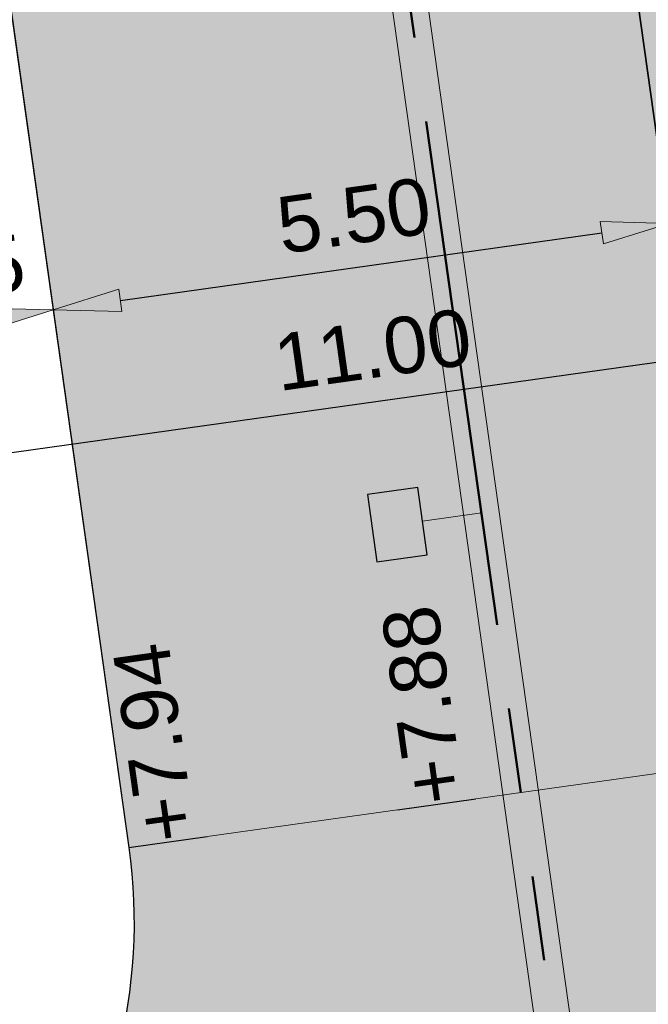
# Model space of a CAD drawing. Extents: x 98477 to 100410, y 398052 to 398969.
# Tile 311 of 374: x 98785.8 to 98791.36, y 398452.32 to 398461.04. Entities that reach past the tile are written whole.
import ezdxf
from ezdxf.enums import TextEntityAlignment as Align

# ---------------------------------------------------------------- set-up
doc = ezdxf.new("R2010")
doc.units = 0
doc.linetypes.add('RI-RWA', pattern=[8.25, 4.5, -0.75, 0.75, -0.75, 0.75, -0.75])
for name, color, linetype, lineweight in [('N-KO-kantverharding', 2, 'Continuous', 25), ('N-RI-RWA hoofdriool', 162, 'RI-RWA', 50), ('N-RI-RWA hoofdriool buiswand', 162, 'Continuous', 13), ('N-RI-RWA kolkaansluitleiding', 132, 'RI-RWA', 18), ('N-RI-straatkolk', 7, 'Continuous', 25), ("N-VH-arcering 'MAT' grijs 251", 251, 'Continuous', 18), ('N-VH-arcering printbeton', 8, 'Continuous', 9), ('X-AL-hoogtelijn - Niv 1', 1, 'AL-HOOGTELIJN', 18), ('X-AL-maatvoering VERWERKT', 180, 'Continuous', 18), ('X-AL-planthoogte VERWERKT', 180, 'Continuous', 25)]:
    doc.layers.add(name, color=color, linetype=linetype, lineweight=lineweight)
doc.layers.add('X-AL-contourlijnen', color=30, linetype='Continuous', plot=False)
doc.layers.add('X-AL-hulplijn', color=30, linetype='Continuous', plot=False)
doc.styles.add('CS Annotative', font='arial.ttf')
doc.styles.get("Standard").update_dxf_attribs({"font": 'txt.shx'})
doc.linetypes.add('AL-HOOGTELIJN', pattern='A,10,-1.5,["H",Standard,S=0.9,R=0,X=-0.3,Y=-0.45],-1.5,30', length=43)
doc.dimstyles.new('CS Annotative', dxfattribs={"dimtxt": 2.5, "dimasz": 3, "dimexe": 0.18, "dimexo": 0.0625, "dimgap": 1, "dimtad": 1, "dimzin": 3, "dimdsep": 46, "dimtxsty": 'CS Annotative', "dimblk": 'CS Dimensionpijl', "dimcen": 0, "dimse1": 1, "dimse2": 1, "dimclrd": 256, "dimclre": 256, "dimadec": 0, "dimazin": 0, "dimtm": 1e-09, "dimtfac": 1, "dimtdec": 0, "dimtofl": 0, "dimtmove": 1, "dimatfit": 1, "dimfxl": 1, "dimtfillclr": 256, "dimtolj": 1, "dimtzin": 3, "dimarcsym": 0})

# ---------------------------------------------------------------- blocks, each defined once
blk = doc.blocks.new('*U191')
at = {"layer": 'X-AL-hulplijn', "flags": 128}
blk.add_lwpolyline([(0.346593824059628, 0.04871058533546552), (-0.3465938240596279, -0.0487105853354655)], dxfattribs=at)
at = {"layer": 'X-AL-planthoogte VERWERKT', "linetype": 'Continuous', "style": 'CS Annotative'}
blk.add_attdef('HOOGTE-RECHTS', text='', height=0.4999999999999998, rotation=277.9999999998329, dxfattribs=at).set_placement((-5.820766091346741e-11, -1.223872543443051e-21), align=Align.MIDDLE_LEFT)
blk = doc.blocks.new('*U849')
blk.add_lwpolyline([(-1.322811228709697, 1.328832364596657), (-0.905291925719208, -1.641971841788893), (1.322811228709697, -1.328832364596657), (0.905291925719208, 1.641971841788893)], close=True)
blk.add_solid([(-1.322811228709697, 1.328832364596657), (0.905291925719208, 1.641971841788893), (-1.322811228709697, 1.328832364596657), (-0.905291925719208, -1.641971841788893)])
blk = doc.blocks.new('CS Dimensionpijl')
h = blk.add_hatch(color=256)
h.dxf.hatch_style = 1
h.paths.add_polyline_path([(-1, -0.1666666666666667), (0, 0), (-1, 0.1666666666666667)])
at = {"flags": 128}
blk.add_lwpolyline([(0, 0.5), (0, -0.5)], dxfattribs=at)
blk.add_lwpolyline([(-1, -0.1666666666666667), (0, 0), (-1, 0.1666666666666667)], close=True, dxfattribs=at)
blk = doc.blocks.new('*D990')
at = {"layer": 'X-AL-maatvoering VERWERKT', "linetype": 'Continuous', "lineweight": -2, "transparency": 16777216}
blk.add_line((98784.95534783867, 398458.3069457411), (98785.49999527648, 398458.3834909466), dxfattribs=at)
at = {"layer": 'X-AL-maatvoering VERWERKT', "lineweight": -2, "transparency": 16777216, "xscale": 0.6000000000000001, "yscale": 0.6000000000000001, "zscale": 0.6000000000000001}
for p, rotation in [((98786.09415611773, 398458.4669948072), 8.000000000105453), ((98784.36118699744, 398458.2234418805), 188.0000000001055)]:
    blk.add_blockref('CS Dimensionpijl', p, dxfattribs=dict(at, rotation=rotation))
at = {"layer": 'X-AL-maatvoering VERWERKT', "color": 0, "transparency": 16777216, "insert": (98785.16430792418, 398458.7960740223), "char_height": 0.5, "attachment_point": 5, "rotation": 8.000000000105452, "style": 'CS Annotative'}
blk.add_mtext('\\A1;1.75', dxfattribs=at)
blk = doc.blocks.new('*D991')
at = {"layer": 'X-AL-maatvoering VERWERKT', "linetype": 'Continuous', "lineweight": -2, "transparency": 16777216}
blk.add_line((98786.688316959, 398458.5504986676), (98790.9464696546, 398459.1489430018), dxfattribs=at)
at = {"layer": 'X-AL-maatvoering VERWERKT', "lineweight": -2, "transparency": 16777216, "xscale": 0.6000000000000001, "yscale": 0.6000000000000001, "zscale": 0.6000000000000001}
for p, rotation in [((98791.54063049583, 398459.2324468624), 8.000000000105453), ((98786.09415611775, 398458.4669948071), 188.0000000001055)]:
    blk.add_blockref('CS Dimensionpijl', p, dxfattribs=dict(at, rotation=rotation))
at = {"layer": 'X-AL-maatvoering VERWERKT', "color": 0, "transparency": 16777216, "insert": (98788.75402967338, 398459.3005765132), "char_height": 0.5, "attachment_point": 5, "rotation": 8.000000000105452, "style": 'CS Annotative'}
blk.add_mtext('\\A1;5.50', dxfattribs=at)
blk = doc.blocks.new('*D1158')
at = {"layer": 'X-AL-maatvoering VERWERKT', "linetype": 'Continuous', "lineweight": -2, "transparency": 16777216}
blk.add_line((98783.14181942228, 398456.8402778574), (98792.84644649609, 398458.2041742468), dxfattribs=at)
at = {"layer": 'X-AL-maatvoering VERWERKT', "lineweight": -2, "transparency": 16777216, "xscale": 0.6000000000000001, "yscale": 0.6000000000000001, "zscale": 0.6000000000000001}
for p, rotation in [((98793.44060733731, 398458.2876781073), 7.99999999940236), ((98782.54765858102, 398456.7567739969), 187.9999999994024)]:
    blk.add_blockref('CS Dimensionpijl', p, dxfattribs=dict(at, rotation=rotation))
at = {"layer": 'X-AL-maatvoering VERWERKT', "color": 0, "transparency": 16777216, "insert": (98788.92103739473, 398458.1122548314), "char_height": 0.5, "attachment_point": 5, "rotation": 7.99999999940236, "style": 'CS Annotative'}
blk.add_mtext('\\A1;11.00', dxfattribs=at)

msp = doc.modelspace()

# ---------------------------------------------------------------- hatches: boundary and pattern name
at = {"layer": "N-VH-arcering 'MAT' grijs 251"}
h = msp.add_hatch(color=256, dxfattribs=at)
h.dxf.hatch_style = 1
edge = h.paths.add_edge_path()
edge.add_line((98801.70985258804, 398275.5025756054), (98759.07881222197, 398269.5111736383))
edge.add_arc((98758.55691309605, 398273.2246788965), 3.749999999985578, 188.0000000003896, 277.9999999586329, ccw=False)
edge.add_line((98754.84340783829, 398272.7027797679), (98754.7320693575, 398273.4949942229))
edge.add_arc((98759.43584268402, 398274.1560664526), 4.75000000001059, 98.00000000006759, 188.0000000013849, ccw=False)
edge.add_line((98758.77477045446, 398278.859839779), (98802.64364589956, 398285.0252081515))
edge.add_arc((98800.79960231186, 398298.1462600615), 13.24999999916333, 278.0000000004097, 315.3695932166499)
edge.add_arc((98814.32101528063, 398284.7981743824), 5.750000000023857, 97.99999999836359, 135.3695932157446, ccw=False)
edge.add_line((98813.52076995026, 398290.4922157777), (98817.94515990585, 398291.114023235))
edge.add_arc((98818.74540523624, 398285.4199818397), 5.750000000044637, 8.00000000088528, 97.99999999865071, ccw=False)
edge.add_line((98824.43944663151, 398286.2202271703), (98832.12180180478, 398231.5574297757))
edge.add_arc((98824.4472242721, 398230.4788382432), 7.74999999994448, -36.90337989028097, 8.000000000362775, ccw=False)
edge.add_line((98830.64450586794, 398225.8252159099), (98822.02531955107, 398214.3469478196))
edge.add_arc((98828.62242576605, 398209.3930917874), 8.249999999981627, 143.0966201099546, 188.000000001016)
edge.add_line((98820.45271419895, 398208.2449137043), (98820.95212056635, 398204.6914527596))
edge.add_line((98820.95212056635, 398204.6914527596), (98824.98814049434, 398175.9736787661))
edge.add_line((98824.98814049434, 398175.9736787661), (98826.34507822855, 398166.3185650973))
edge.add_arc((98829.56344945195, 398166.7708776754), 3.249999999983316, 187.9999999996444, 277.9999999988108)
edge.add_line((98830.01576203, 398163.552506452), (98845.49611657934, 398165.7281284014))
edge.add_line((98845.49611657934, 398165.7281284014), (98850.05134969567, 398166.3683246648))
edge.add_line((98850.05134969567, 398166.3683246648), (98871.26042709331, 398169.349066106))
edge.add_line((98871.26042709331, 398169.349066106), (98879.77673248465, 398170.5459547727))
edge.add_line((98879.77673248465, 398170.5459547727), (98895.91810200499, 398172.8144763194))
edge.add_line((98895.91810200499, 398172.8144763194), (98895.01347684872, 398179.2512187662))
edge.add_line((98895.01347684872, 398179.2512187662), (98835.84495974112, 398170.9356259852))
edge.add_arc((98835.18388751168, 398175.6393993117), 4.749999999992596, 188.0000000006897, 277.9999999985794, ccw=False)
edge.add_line((98830.48011418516, 398174.9783270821), (98825.97718274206, 398207.0183491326))
edge.add_arc((98833.65176027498, 398208.096940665), 7.750000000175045, 143.0966201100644, 188.0000000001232, ccw=False)
edge.add_line((98827.4544786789, 398212.7505629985), (98836.07366499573, 398224.2288310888))
edge.add_arc((98829.47655878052, 398229.1826871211), 8.250000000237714, 323.096620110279, 367.9999999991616)
edge.add_line((98837.64627034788, 398230.3308652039), (98837.34238794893, 398232.4931008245))
edge.add_line((98837.34238794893, 398232.4931008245), (98837.34238780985, 398232.493100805))
edge.add_line((98837.34238780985, 398232.493100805), (98829.68786739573, 398286.9578446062))
edge.add_arc((98835.38190879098, 398287.7580899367), 5.749999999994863, 97.99999999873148, 188.0000000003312, ccw=False)
edge.add_line((98834.58166346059, 398293.452131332), (98882.50500414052, 398300.1873176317))
edge.add_arc((98883.61838894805, 398292.2651730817), 8.000000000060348, 11.632034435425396, 97.9999999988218, ccw=False)
edge.add_line((98891.45409032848, 398293.8781776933), (98890.9995, 398296.0865))
edge.add_line((98890.9995, 398296.0865), (98889.023, 398305.688))
edge.add_line((98889.023, 398305.688), (98888.557, 398307.974))
edge.add_line((98888.557, 398307.974), (98887.38477368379, 398314.7597044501))
edge.add_arc((98879.50153614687, 398313.3978799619), 8.00000000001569, -82.00000000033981, 9.801079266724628, ccw=False)
edge.add_line((98880.6149209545, 398305.475735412), (98872.94460748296, 398304.3977431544))
edge.add_arc((98872.42270835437, 398308.1112484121), 3.749999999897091, 189.4265010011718, 278.00000000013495, ccw=False)
edge.add_arc((92946.7354543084, 397324.3039467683), 6003.049999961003, 9.42650100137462, 10.61166010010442)
edge.add_line((98847.1206531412, 398429.7738954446), (98842.31285519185, 398429.0982035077))
edge.add_arc((92946.7354539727, 397324.3039467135), 5998.200000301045, 9.428546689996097, 10.613773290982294, ccw=False)
edge.add_arc((98860.08948650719, 398306.4687901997), 3.840166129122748, -81.43407539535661, 6.657381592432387, ccw=False)
edge.add_line((98860.66146879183, 398302.6714605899), (98847.18483033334, 398300.7774425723))
edge.add_line((98847.18483033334, 398300.7774425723), (98842.62959721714, 398300.1372463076))
edge.add_line((98842.62959721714, 398300.1372463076), (98820.15051205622, 398296.9780169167))
edge.add_arc((98819.35026672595, 398302.672058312), 5.749999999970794, 187.9999999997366, 277.99999999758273, ccw=False)
edge.add_line((98813.65622533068, 398301.8718129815), (98812.30624625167, 398311.4774132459))
edge.add_line((98812.30624625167, 398311.4774132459), (98811.1093575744, 398319.9937186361))
edge.add_line((98811.1093575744, 398319.9937186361), (98809.24443803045, 398333.2633107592))
edge.add_line((98809.24443803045, 398333.2633107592), (98808.67382831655, 398337.3234098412))
edge.add_line((98808.67382831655, 398337.3234098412), (98807.71353391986, 398344.1562595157))
edge.add_line((98807.71353391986, 398344.1562595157), (98807.70657526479, 398344.2057729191))
edge.add_line((98807.70657526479, 398344.2057729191), (98811.66764753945, 398344.7624653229))
edge.add_line((98811.66764753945, 398344.7624653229), (98829.49247277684, 398347.2675811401))
edge.add_line((98829.49247277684, 398347.2675811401), (98831.96814294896, 398347.6155138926))
edge.add_line((98831.96814294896, 398347.6155138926), (98831.06351779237, 398354.0522563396))
edge.add_line((98831.06351779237, 398354.0522563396), (98828.58784762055, 398353.704323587))
edge.add_line((98828.58784762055, 398353.704323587), (98810.76302238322, 398351.1992077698))
edge.add_line((98810.76302238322, 398351.1992077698), (98806.80195010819, 398350.6425153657))
edge.add_line((98806.80195010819, 398350.6425153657), (98806.79499145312, 398350.6920287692))
edge.add_line((98806.79499145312, 398350.6920287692), (98805.14616655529, 398362.4240275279))
edge.add_line((98805.14616655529, 398362.4240275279), (98805.04836903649, 398363.119893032))
edge.add_line((98805.04836903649, 398363.119893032), (98803.99065346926, 398370.6459303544))
edge.add_line((98803.99065346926, 398370.6459303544), (98802.48758397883, 398381.3408254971))
edge.add_line((98802.48758397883, 398381.3408254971), (98801.4298684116, 398388.8668628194))
edge.add_line((98801.4298684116, 398388.8668628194), (98799.92679892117, 398399.561757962))
edge.add_line((98799.92679892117, 398399.561757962), (98798.86908335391, 398407.0877952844))
edge.add_line((98798.86908335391, 398407.0877952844), (98797.36601386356, 398417.7826904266))
edge.add_line((98797.36601386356, 398417.7826904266), (98796.79540414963, 398421.8427895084))
edge.add_line((98796.79540414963, 398421.8427895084), (98795.88382033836, 398428.3290453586))
edge.add_line((98795.88382033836, 398428.3290453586), (98795.87686168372, 398428.3785587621))
edge.add_line((98795.87686168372, 398428.3785587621), (98799.83793395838, 398428.9352511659))
edge.add_line((98799.83793395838, 398428.9352511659), (98817.66275919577, 398431.4403669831))
edge.add_line((98817.66275919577, 398431.4403669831), (98820.13842936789, 398431.7882997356))
edge.add_line((98820.13842936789, 398431.7882997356), (98819.2338042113, 398438.2250421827))
edge.add_line((98819.2338042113, 398438.2250421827), (98816.75813403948, 398437.87710943))
edge.add_line((98816.75813403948, 398437.87710943), (98798.93330880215, 398435.3719936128))
edge.add_line((98798.93330880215, 398435.3719936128), (98794.9722365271, 398434.8153012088))
edge.add_line((98794.9722365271, 398434.8153012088), (98794.96527787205, 398434.8648146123))
edge.add_line((98794.96527787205, 398434.8648146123), (98793.37870452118, 398446.1538705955))
edge.add_line((98793.37870452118, 398446.1538705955), (98792.73850825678, 398450.7091037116))
edge.add_line((98792.73850825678, 398450.7091037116), (98789.33816684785, 398474.9037900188))
edge.add_line((98789.33816684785, 398474.9037900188), (98783.89169246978, 398474.1383379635))
edge.add_line((98783.89169246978, 398474.1383379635), (98786.76317609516, 398453.7066703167))
edge.add_arc((98782.05940276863, 398453.0455980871), 4.750000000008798, -82.0000000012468, 7.999999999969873, ccw=False)
edge.add_line((98782.72047499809, 398448.3418247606), (98773.11487473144, 398446.9918456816))
edge.add_line((98773.11487473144, 398446.9918456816), (98764.5985693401, 398445.7949570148))
edge.add_line((98764.5985693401, 398445.7949570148), (98743.40683266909, 398442.8166526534))
edge.add_line((98743.40683266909, 398442.8166526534), (98734.89052727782, 398441.6197639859))
edge.add_line((98734.89052727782, 398441.6197639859), (98611.80020633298, 398424.3205475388))
edge.add_line((98611.80020633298, 398424.3205475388), (98607.65702311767, 398453.8008279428))
edge.add_arc((98611.6373665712, 398454.1216500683), 3.993251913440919, 101.39182936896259, 184.6081706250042, ccw=False)
edge.add_line((98610.84862924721, 398458.0362323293), (98611.83889731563, 398458.1754054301))
edge.add_line((98611.83889731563, 398458.1754054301), (98639.5664032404, 398462.0722522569))
edge.add_line((98639.5664032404, 398462.0722522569), (98641.54693937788, 398462.3505984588))
edge.add_line((98641.54693937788, 398462.3505984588), (98659.37176461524, 398464.8557142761))
edge.add_line((98659.37176461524, 398464.8557142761), (98661.84743478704, 398465.2036470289))
edge.add_line((98661.84743478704, 398465.2036470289), (98660.94280963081, 398471.6403894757))
edge.add_line((98660.94280963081, 398471.6403894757), (98649.90132066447, 398470.0886093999))
edge.add_line((98649.90132066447, 398470.0886093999), (98624.64948491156, 398466.5396953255))
edge.add_line((98624.64948491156, 398466.5396953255), (98622.66894877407, 398466.2613491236))
edge.add_line((98622.66894877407, 398466.2613491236), (98604.84412353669, 398463.7562333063))
edge.add_line((98604.84412353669, 398463.7562333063), (98602.86358739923, 398463.4778871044))
edge.add_line((98602.86358739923, 398463.4778871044), (98594.9414428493, 398462.3645022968))
edge.add_line((98594.9414428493, 398462.3645022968), (98576.27488975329, 398459.7410893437))
edge.add_line((98576.27488975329, 398459.7410893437), (98577.17951490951, 398453.3043468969))
edge.add_line((98577.17951490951, 398453.3043468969), (98578.1697829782, 398453.4435199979))
edge.add_line((98578.1697829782, 398453.4435199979), (98598.47059208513, 398456.2943364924))
edge.add_arc((98598.79151287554, 398452.3139562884), 3.993296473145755, 11.424909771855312, 94.60953932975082, ccw=False)
edge.add_line((98602.70568277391, 398453.1049624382), (98606.84886598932, 398423.6246820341))
edge.add_line((98606.84886598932, 398423.6246820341), (98548.81915716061, 398415.4691383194))
edge.add_arc((98548.15808493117, 398420.172911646), 4.750000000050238, 188.0000000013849, 277.99999999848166, ccw=False)
edge.add_line((98543.45431160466, 398419.5118394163), (98539.76818545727, 398445.7399897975))
edge.add_line((98539.76818545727, 398445.7399897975), (98538.97597100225, 398445.6286513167))
edge.add_line((98538.97597100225, 398445.6286513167), (98538.73241807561, 398447.361620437))
edge.add_line((98538.73241807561, 398447.361620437), (98534.77134580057, 398446.8049280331))
edge.add_line((98534.77134580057, 398446.8049280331), (98536.52992450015, 398434.2919904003))
edge.add_line((98536.52992450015, 398434.2919904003), (98537.17012076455, 398429.7367572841))
edge.add_line((98537.17012076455, 398429.7367572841), (98538.39484405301, 398421.0223982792))
edge.add_line((98538.39484405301, 398421.0223982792), (98539.03504031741, 398416.467165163))
edge.add_line((98539.03504031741, 398416.467165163), (98541.02521566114, 398402.30633178))
edge.add_line((98541.02521566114, 398402.30633178), (98541.66541192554, 398397.7510986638))
edge.add_line((98541.66541192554, 398397.7510986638), (98543.65558726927, 398383.5902652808))
edge.add_line((98543.65558726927, 398383.5902652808), (98544.29578353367, 398379.0350321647))
edge.add_line((98544.29578353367, 398379.0350321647), (98545.60401068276, 398369.7265123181))
edge.add_arc((98543.87104156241, 398369.4829593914), 1.750000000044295, -82.00000000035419, 7.99999999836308, ccw=False)
edge.add_line((98544.11459448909, 398367.7499902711), (98522.47723718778, 398364.7090580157))
edge.add_line((98522.47723718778, 398364.7090580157), (98523.21485462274, 398359.4606372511))
edge.add_line((98523.21485462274, 398359.4606372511), (98545.05026553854, 398362.5294041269))
edge.add_line((98545.05026553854, 398362.5294041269), (98549.60549865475, 398363.1696003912))
edge.add_line((98549.60549865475, 398363.1696003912), (98564.16243926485, 398365.2154449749))
edge.add_arc((98564.82351149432, 398360.5116716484), 4.749999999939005, 8.000000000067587, 97.99999999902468, ccw=False)
edge.add_line((98569.5272848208, 398361.172743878), (98576.49985717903, 398311.5603136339))
edge.add_arc((98571.7960838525, 398310.8992414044), 4.749999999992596, -82.0000000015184, 7.999999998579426, ccw=False)
edge.add_line((98572.45715608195, 398306.1954680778), (98563.84182388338, 398304.9846620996))
edge.add_line((98563.84182388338, 398304.9846620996), (98559.28659076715, 398304.3444658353))
edge.add_line((98559.28659076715, 398304.3444658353), (98541.0161448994, 398301.7767221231))
edge.add_line((98541.0161448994, 398301.7767221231), (98541.7537623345, 398296.5283013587))
edge.add_line((98541.7537623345, 398296.5283013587), (98553.88454617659, 398298.2331718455))
edge.add_arc((98554.12809910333, 398296.5002027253), 1.749999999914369, 7.999999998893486, 98.0000000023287, ccw=False)
edge.add_line((98555.86106822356, 398296.7437556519), (98557.35022040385, 398286.1478873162))
edge.add_line((98557.35022040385, 398286.1478873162), (98557.99041666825, 398281.5926542))
edge.add_line((98557.99041666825, 398281.5926542), (98560.13368242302, 398266.3425259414))
edge.add_line((98560.13368242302, 398266.3425259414), (98560.77387868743, 398261.7872928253))
edge.add_line((98560.77387868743, 398261.7872928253), (98562.9171444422, 398246.5371645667))
edge.add_line((98562.9171444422, 398246.5371645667), (98563.5573407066, 398241.9819314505))
edge.add_line((98563.5573407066, 398241.9819314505), (98565.70060646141, 398226.7318031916))
edge.add_line((98565.70060646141, 398226.7318031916), (98566.34080272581, 398222.1765700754))
edge.add_line((98566.34080272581, 398222.1765700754), (98567.56552601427, 398213.4622110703))
edge.add_line((98567.56552601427, 398213.4622110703), (98568.20572227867, 398208.9069779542))
edge.add_line((98568.20572227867, 398208.9069779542), (98576.53105717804, 398149.6691420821))
edge.add_line((98576.53105717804, 398149.6691420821), (98576.55610833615, 398149.4908938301))
edge.add_line((98576.55610833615, 398149.4908938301), (98535.4599834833, 398143.7152101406))
edge.add_line((98535.4599834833, 398143.7152101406), (98536.3465161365, 398137.4072025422))
edge.add_line((98536.3465161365, 398137.4072025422), (98537.33678420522, 398137.5463756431))
edge.add_line((98537.33678420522, 398137.5463756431), (98577.44264098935, 398143.1828862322))
edge.add_line((98577.44264098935, 398143.1828862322), (98578.76478544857, 398133.7753395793))
edge.add_line((98578.76478544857, 398133.7753395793), (98538.65892866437, 398128.1388289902))
edge.add_line((98538.65892866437, 398128.1388289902), (98537.66866059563, 398127.9996558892))
edge.add_line((98537.66866059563, 398127.9996558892), (98538.57328575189, 398121.5629134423))
edge.add_line((98538.57328575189, 398121.5629134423), (98579.66941060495, 398127.3385971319))
edge.add_line((98579.66941060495, 398127.3385971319), (98579.67636925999, 398127.2890837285))
edge.add_line((98579.67636925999, 398127.2890837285), (98580.7660946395, 398119.5352847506))
edge.add_line((98580.7660946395, 398119.5352847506), (98582.57534495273, 398106.6617998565))
edge.add_line((98582.57534495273, 398106.6617998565), (98583.06245080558, 398103.1958616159))
edge.add_line((98583.06245080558, 398103.1958616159), (98584.87170111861, 398090.3223767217))
edge.add_line((98584.87170111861, 398090.3223767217), (98585.35880697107, 398086.8564384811))
edge.add_line((98585.35880697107, 398086.8564384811), (98587.16805728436, 398073.9829535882))
edge.add_line((98587.16805728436, 398073.9829535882), (98588.14928671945, 398067.0011433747))
edge.add_arc((98585.92118356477, 398066.6880038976), 2.249999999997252, -71.05267843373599, 7.999999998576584, ccw=False)
edge.add_line((98586.6517556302, 398064.5599145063), (98587.08769329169, 398064.7095716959))
edge.add_line((98587.08769329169, 398064.7095716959), (98595.76511800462, 398067.6885274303))
edge.add_line((98595.76511800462, 398067.6885274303), (98596.09256923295, 398067.8009412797))
edge.add_arc((98595.36199716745, 398069.9290306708), 2.249999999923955, 187.9999999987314, 288.947321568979, ccw=False)
edge.add_line((98593.13389401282, 398069.6158911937), (98582.46560133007, 398145.5247379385))
edge.add_arc((98587.16937465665, 398146.1858101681), 4.750000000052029, 98.00000000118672, 187.9999999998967, ccw=False)
edge.add_line((98586.50830242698, 398150.8895834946), (98609.06670264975, 398154.0599598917))
edge.add_line((98609.06670264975, 398154.0599598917), (98621.30783352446, 398156.2004915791))
edge.add_line((98621.30783352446, 398156.2004915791), (98618.71337939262, 398174.6609919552))
edge.add_line((98618.71337939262, 398174.6609919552), (98600.88855415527, 398172.155876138))
edge.add_line((98600.88855415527, 398172.155876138), (98602.70587460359, 398159.2249692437))
edge.add_line((98602.70587460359, 398159.2249692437), (98585.67326382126, 398156.8311919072))
edge.add_arc((98585.08617653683, 398161.633146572), 4.837710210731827, 189.0296070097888, 276.97039299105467, ccw=False)
edge.add_line((98580.30841826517, 398160.8738930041), (98573.6350680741, 398208.3572469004))
edge.add_line((98573.6350680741, 398208.3572469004), (98572.71652560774, 398214.8930161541))
edge.add_line((98572.71652560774, 398214.8930161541), (98570.01656744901, 398234.1042166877))
edge.add_line((98570.01656744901, 398234.1042166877), (98569.09802498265, 398240.6399859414))
edge.add_line((98569.09802498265, 398240.6399859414), (98568.63179509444, 398243.9573839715))
edge.add_line((98568.63179509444, 398243.9573839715), (98568.16556520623, 398247.2747820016))
edge.add_arc((98572.86933853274, 398247.9358542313), 4.74999999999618, 98.00000000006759, 188.0000000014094, ccw=False)
edge.add_line((98572.20826630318, 398252.6396275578), (98597.85620928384, 398256.2442108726))
edge.add_line((98597.85620928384, 398256.2442108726), (98604.39197853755, 398257.1627533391))
edge.add_line((98604.39197853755, 398257.1627533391), (98619.64210679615, 398259.3060190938))
edge.add_line((98619.64210679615, 398259.3060190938), (98626.17787604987, 398260.2245615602))
edge.add_line((98626.17787604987, 398260.2245615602), (98639.44746817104, 398262.089481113))
edge.add_line((98639.44746817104, 398262.089481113), (98639.4969815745, 398262.096439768))
edge.add_line((98639.4969815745, 398262.096439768), (98640.05367397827, 398258.1353674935))
edge.add_line((98640.05367397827, 398258.1353674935), (98641.8629242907, 398245.2618825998))
edge.add_line((98641.8629242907, 398245.2618825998), (98642.14127049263, 398243.2813464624))
edge.add_line((98642.14127049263, 398243.2813464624), (98643.25465530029, 398235.3592019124))
edge.add_line((98643.25465530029, 398235.3592019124), (98644.5767997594, 398225.9516552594))
edge.add_line((98644.5767997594, 398225.9516552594), (98646.03811731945, 398215.5538405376))
edge.add_line((98646.03811731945, 398215.5538405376), (98646.38605007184, 398213.0781703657))
edge.add_line((98646.38605007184, 398213.0781703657), (98652.82279251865, 398213.9827955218))
edge.add_line((98652.82279251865, 398213.9827955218), (98652.47485976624, 398216.4584656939))
edge.add_line((98652.47485976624, 398216.4584656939), (98651.70940771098, 398221.904940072))
edge.add_line((98651.70940771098, 398221.904940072), (98651.43106150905, 398223.8854762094))
edge.add_line((98651.43106150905, 398223.8854762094), (98649.62181119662, 398236.758961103))
edge.add_line((98649.62181119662, 398236.758961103), (98649.34346499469, 398238.7394972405))
edge.add_line((98649.34346499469, 398238.7394972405), (98646.49041642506, 398259.0399926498))
edge.add_line((98646.49041642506, 398259.0399926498), (98645.93372402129, 398263.0010649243))
edge.add_line((98645.93372402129, 398263.0010649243), (98645.98323742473, 398263.0080235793))
edge.add_line((98645.98323742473, 398263.0080235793), (98654.39783815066, 398264.1906185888))
edge.add_line((98654.39783815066, 398264.1906185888), (98722.62535253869, 398273.7793704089))
edge.add_line((98722.62535253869, 398273.7793704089), (98731.14165792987, 398274.9762590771))
edge.add_line((98731.14165792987, 398274.9762590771), (98743.97026282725, 398276.7792019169))
edge.add_arc((98744.55735011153, 398271.9772472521), 4.837710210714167, 9.02960700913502, 96.9703929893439, ccw=False)
edge.add_line((98749.33510838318, 398272.73650082), (98750.7268393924, 398262.8338201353))
edge.add_line((98750.7268393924, 398262.8338201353), (98752.41029510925, 398263.0704144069))
edge.add_line((98752.41029510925, 398263.0704144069), (98756.96552822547, 398263.7106106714))
edge.add_line((98756.96552822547, 398263.7106106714), (98772.21565648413, 398265.8538764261))
edge.add_line((98772.21565648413, 398265.8538764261), (98776.77088960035, 398266.4940726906))
edge.add_line((98776.77088960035, 398266.4940726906), (98795.98209013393, 398269.1940308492))
edge.add_line((98795.98209013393, 398269.1940308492), (98800.53732325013, 398269.8342271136))
edge.add_line((98800.53732325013, 398269.8342271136), (98802.46834598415, 398270.1056146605))
edge.add_line((98802.46834598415, 398270.1056146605), (98801.70985258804, 398275.5025756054))
edge = h.paths.add_edge_path(flags=16)
edge.add_line((98744.0622075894, 398333.4636472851), (98751.98435213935, 398334.5770320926))
edge.add_line((98751.98435213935, 398334.5770320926), (98753.96600319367, 398334.8555349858))
edge.add_line((98753.96600319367, 398334.8555349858), (98764.36270300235, 398336.316695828))
edge.add_line((98764.36270300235, 398336.316695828), (98764.36270299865, 398336.3166958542))
edge.add_line((98764.36270299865, 398336.3166958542), (98766.34323913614, 398336.5950420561))
edge.add_line((98766.34323913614, 398336.5950420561), (98774.26538368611, 398337.7084268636))
edge.add_line((98774.26538368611, 398337.7084268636), (98774.24729118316, 398337.8371617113))
edge.add_line((98774.24729118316, 398337.8371617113), (98802.48973650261, 398341.8063785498))
edge.add_line((98802.48973650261, 398341.8063785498), (98803.0185942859, 398338.0433598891))
edge.add_line((98803.0185942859, 398338.0433598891), (98808.47417984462, 398299.2248515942))
edge.add_arc((98800.79960231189, 398298.1462600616), 7.750000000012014, -82.00000000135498, 8.000000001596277, ccw=False)
edge.add_line((98801.87819384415, 398290.4716825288), (98771.96746476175, 398286.2680036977))
edge.add_line((98771.96746476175, 398286.2680036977), (98767.41223164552, 398285.6278074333))
edge.add_line((98767.41223164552, 398285.6278074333), (98755.13290759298, 398283.9020609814))
edge.add_line((98755.13290759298, 398283.9020609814), (98746.61660220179, 398282.7051723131))
edge.add_line((98746.61660220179, 398282.7051723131), (98730.37620587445, 398280.4227334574))
edge.add_line((98730.37620587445, 398280.4227334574), (98721.85990048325, 398279.2258447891))
edge.add_line((98721.85990048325, 398279.2258447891), (98654.3282516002, 398269.7348904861))
edge.add_arc((98653.66717937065, 398274.4386638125), 4.749999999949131, 187.9999999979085, 277.9999999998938, ccw=False)
edge.add_line((98648.96340604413, 398273.7775915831), (98644.1340994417, 398308.1398935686))
edge.add_line((98644.1340994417, 398308.1398935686), (98642.93721077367, 398316.6561989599))
edge.add_line((98642.93721077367, 398316.6561989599), (98640.29988051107, 398335.4217788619))
edge.add_line((98640.29988051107, 398335.4217788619), (98638.12129075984, 398335.1155980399))
edge.add_line((98638.12129075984, 398335.1155980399), (98637.23004949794, 398334.990342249))
edge.add_line((98637.23004949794, 398334.990342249), (98635.05145974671, 398334.6841614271))
edge.add_line((98635.05145974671, 398334.6841614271), (98635.74036659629, 398329.7823344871))
edge.add_line((98635.74036659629, 398329.7823344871), (98636.93725526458, 398321.266029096))
edge.add_line((98636.93725526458, 398321.266029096), (98638.384655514, 398310.967241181))
edge.add_line((98638.384655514, 398310.967241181), (98639.02485177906, 398306.4120080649))
edge.add_line((98639.02485177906, 398306.4120080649), (98641.16811753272, 398291.1618798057))
edge.add_line((98641.16811753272, 398291.1618798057), (98642.36500620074, 398282.6455744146))
edge.add_line((98642.36500620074, 398282.6455744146), (98643.71498527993, 398273.0399741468))
edge.add_arc((98639.01121195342, 398272.3789019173), 4.749999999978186, -82.00000000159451, 7.999999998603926, ccw=False)
edge.add_line((98639.67228418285, 398267.6751285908), (98619.32227537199, 398264.8151213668))
edge.add_line((98619.32227537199, 398264.8151213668), (98614.27190822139, 398264.1053385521))
edge.add_line((98614.27190822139, 398264.1053385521), (98593.92189940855, 398261.2453313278))
edge.add_arc((98593.26082717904, 398265.9491046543), 4.750000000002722, 188.0000000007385, 277.9999999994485, ccw=False)
edge.add_line((98588.55705385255, 398265.2880324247), (98581.77932383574, 398313.5140873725))
edge.add_line((98581.77932383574, 398313.5140873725), (98580.58243516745, 398322.0303927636))
edge.add_line((98580.58243516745, 398322.0303927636), (98575.23122943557, 398360.1062000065))
edge.add_line((98575.23122943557, 398360.1062000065), (98574.59103317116, 398364.6614331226))
edge.add_line((98574.59103317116, 398364.6614331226), (98572.66348572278, 398378.3766458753))
edge.add_line((98572.66348572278, 398378.3766458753), (98571.18825085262, 398388.8734874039))
edge.add_line((98571.18825085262, 398388.8734874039), (98568.51612731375, 398407.8866343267))
edge.add_arc((98573.21990064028, 398408.5477065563), 4.750000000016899, 97.9999999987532, 188.0000000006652, ccw=False)
edge.add_line((98572.55882841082, 398413.2514798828), (98607.11918401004, 398418.1086211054))
edge.add_line((98607.11918401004, 398418.1086211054), (98607.61431804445, 398418.1782076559))
edge.add_line((98607.61431804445, 398418.1782076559), (98611.58353488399, 398389.9357623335))
edge.add_line((98611.58353488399, 398389.9357623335), (98611.454800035, 398389.9176698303))
edge.add_line((98611.454800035, 398389.9176698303), (98613.2640503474, 398377.0441849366))
edge.add_line((98613.2640503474, 398377.0441849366), (98613.33363689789, 398376.5490509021))
edge.add_line((98613.33363689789, 398376.5490509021), (98626.20712179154, 398378.3583012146))
edge.add_line((98626.20712179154, 398378.3583012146), (98628.18765792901, 398378.6366474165))
edge.add_line((98628.18765792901, 398378.6366474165), (98636.10980247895, 398379.7500322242))
edge.add_line((98636.10980247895, 398379.7500322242), (98648.36932117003, 398381.4729952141))
edge.add_line((98648.36932117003, 398381.4729952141), (98647.4646960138, 398387.9097376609))
edge.add_line((98647.4646960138, 398387.9097376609), (98634.59121112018, 398386.1004873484))
edge.add_line((98634.59121112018, 398386.1004873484), (98632.49184281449, 398385.8054403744))
edge.add_line((98632.49184281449, 398385.8054403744), (98619.73719008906, 398384.0128908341))
edge.add_line((98619.73719008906, 398384.0128908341), (98617.50908693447, 398383.6997513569))
edge.add_line((98617.50908693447, 398383.6997513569), (98612.56565838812, 398418.8740731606))
edge.add_line((98612.56565838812, 398418.8740731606), (98613.06079242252, 398418.943659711))
edge.add_line((98613.06079242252, 398418.943659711), (98667.57504960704, 398426.6051389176))
edge.add_line((98667.57504960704, 398426.6051389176), (98722.08930679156, 398434.2666181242))
edge.add_line((98722.08930679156, 398434.2666181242), (98726.14940587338, 398434.8372278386))
edge.add_line((98726.14940587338, 398434.8372278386), (98759.42241298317, 398439.51344403))
edge.add_line((98759.42241298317, 398439.51344403), (98763.48251206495, 398440.084053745))
edge.add_line((98763.48251206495, 398440.084053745), (98783.48592705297, 398442.8953503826))
edge.add_arc((98784.14699928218, 398438.191577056), 4.750000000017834, 8.000000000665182, 97.99999999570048, ccw=False)
edge.add_line((98788.85077260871, 398438.8526492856), (98795.6145853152, 398390.7256211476))
edge.add_arc((98790.91081198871, 398390.064548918), 4.749999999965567, -82.00000000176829, 8.000000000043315, ccw=False)
edge.add_line((98791.57188421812, 398385.3607755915), (98787.36324492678, 398384.7692899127))
edge.add_line((98787.36324492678, 398384.7692899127), (98774.48976003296, 398382.9600396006))
edge.add_line((98774.48976003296, 398382.9600396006), (98766.12199485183, 398381.7840268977))
edge.add_line((98766.12199485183, 398381.7840268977), (98766.07248144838, 398381.7770682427))
edge.add_line((98766.07248144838, 398381.7770682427), (98764.94517930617, 398389.7982395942))
edge.add_line((98764.94517930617, 398389.7982395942), (98762.09213076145, 398410.0987350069))
edge.add_line((98762.09213076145, 398410.0987350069), (98761.95295766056, 398411.0890030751))
edge.add_line((98761.95295766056, 398411.0890030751), (98755.5162152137, 398410.1843779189))
edge.add_line((98755.5162152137, 398410.1843779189), (98755.65538831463, 398409.1941098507))
edge.add_line((98755.65538831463, 398409.1941098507), (98758.50843688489, 398388.893614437))
edge.add_line((98758.50843688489, 398388.893614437), (98759.63573900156, 398380.8724430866))
edge.add_line((98759.63573900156, 398380.8724430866), (98759.5862255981, 398380.8654844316))
edge.add_line((98759.5862255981, 398380.8654844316), (98748.79230364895, 398379.3484976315))
edge.add_line((98748.79230364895, 398379.3484976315), (98744.23707053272, 398378.7083013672))
edge.add_line((98744.23707053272, 398378.7083013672), (98741.31577972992, 398378.2977407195))
edge.add_line((98741.31577972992, 398378.2977407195), (98735.86930535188, 398377.532288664))
edge.add_line((98735.86930535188, 398377.532288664), (98732.94801454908, 398377.1217280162))
edge.add_line((98732.94801454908, 398377.1217280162), (98728.39278143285, 398376.4815317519))
edge.add_line((98728.39278143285, 398376.4815317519), (98718.31915239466, 398375.0657755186))
edge.add_arc((98720.44154218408, 398359.9641874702), 15.25000000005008, 97.9999999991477, 128.0000000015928)
edge.add_line((98711.052704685, 398371.9813514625), (98707.24934533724, 398369.0098414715))
edge.add_line((98707.24934533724, 398369.0098414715), (98710.51235115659, 398364.8333844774))
edge.add_line((98710.51235115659, 398364.8333844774), (98713.62044188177, 398367.261691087))
edge.add_arc((98721.25410813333, 398357.3241039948), 12.53110121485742, 99.37790491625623, 127.53006232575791, ccw=False)
edge.add_line((98719.21222162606, 398369.6877279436), (98728.55711414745, 398371.001066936))
edge.add_line((98728.55711414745, 398371.001066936), (98733.11234726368, 398371.6412632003))
edge.add_line((98733.11234726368, 398371.6412632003), (98743.90626921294, 398373.1582500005))
edge.add_line((98743.90626921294, 398373.1582500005), (98752.42257460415, 398374.3551386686))
edge.add_line((98752.42257460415, 398374.3551386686), (98763.21649655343, 398375.8721254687))
edge.add_line((98763.21649655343, 398375.8721254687), (98767.77172966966, 398376.512321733))
edge.add_line((98767.77172966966, 398376.512321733), (98793.32064568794, 398380.102987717))
edge.add_arc((98793.7681908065, 398376.2908113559), 3.838357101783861, 9.304190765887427, 96.69580920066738, ccw=False)
edge.add_line((98797.55605007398, 398376.9113815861), (98799.60189465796, 398362.3544409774))
edge.add_line((98799.60189465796, 398362.3544409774), (98801.64078058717, 398347.8470137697))
edge.add_line((98801.64078058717, 398347.8470137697), (98801.71036713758, 398347.3518797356))
edge.add_line((98801.71036713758, 398347.3518797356), (98773.46792181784, 398343.3826628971))
edge.add_line((98773.46792181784, 398343.3826628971), (98773.36075853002, 398344.1451693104))
edge.add_line((98773.36075853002, 398344.1451693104), (98770.8850883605, 398343.7972365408))
edge.add_line((98770.8850883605, 398343.7972365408), (98758.01160346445, 398341.9879862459))
edge.add_line((98758.01160346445, 398341.9879862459), (98756.03106732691, 398341.7096400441))
edge.add_line((98756.03106732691, 398341.7096400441), (98743.15758242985, 398339.900389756))
edge.add_line((98743.15758242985, 398339.900389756), (98743.15758243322, 398339.9003897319))
edge.add_line((98743.15758243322, 398339.9003897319), (98742.16731436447, 398339.761216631))
edge.add_line((98742.16731436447, 398339.761216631), (98743.07193952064, 398333.3244741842))
edge.add_line((98743.07193952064, 398333.3244741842), (98744.0622075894, 398333.4636472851))
edge = h.paths.add_edge_path(flags=16)
edge.add_line((98545.99047331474, 398402.9031704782), (98545.73996173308, 398404.6856530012))
edge.add_arc((98550.44373505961, 398405.3467252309), 4.750000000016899, 98.00000000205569, 188.0000000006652, ccw=False)
edge.add_line((98549.78266282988, 398410.0504985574), (98557.70480737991, 398411.1638833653))
edge.add_arc((98558.36587960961, 398406.4601100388), 4.750000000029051, 8.000000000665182, 98.00000000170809, ccw=False)
edge.add_line((98563.06965293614, 398407.1211822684), (98563.35495779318, 398405.0911327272))
edge.add_line((98563.35495779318, 398405.0911327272), (98565.09462155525, 398392.7127818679))
edge.add_line((98565.09462155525, 398392.7127818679), (98565.44255430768, 398390.237111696))
edge.add_line((98565.44255430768, 398390.237111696), (98567.18221806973, 398377.8587608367))
edge.add_line((98567.18221806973, 398377.8587608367), (98567.46752292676, 398375.8287112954))
edge.add_arc((98562.76374960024, 398375.1676390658), 4.749999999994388, -82.00000000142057, 7.9999999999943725, ccw=False)
edge.add_line((98563.42482182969, 398370.4638657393), (98555.50267727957, 398369.3504809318))
edge.add_arc((98554.84160505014, 398374.0542542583), 4.749999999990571, 187.9999999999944, 277.99999999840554, ccw=False)
edge.add_line((98550.13783172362, 398373.3931820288), (98549.88732014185, 398375.1756645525))
edge.add_line((98549.88732014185, 398375.1756645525), (98548.07806982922, 398388.0491494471))
edge.add_line((98548.07806982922, 398388.0491494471), (98547.79972362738, 398390.0296855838))
edge.add_line((98547.79972362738, 398390.0296855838), (98545.99047331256, 398402.9031704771))
edge = h.paths.add_edge_path(flags=16)
edge.add_line((98580.97427237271, 398279.7231952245), (98580.69592617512, 398281.7037313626))
edge.add_line((98580.69592617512, 398281.7037313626), (98579.23460861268, 398292.1015460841))
edge.add_line((98579.23460861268, 398292.1015460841), (98578.55961907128, 398296.9043462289))
edge.add_arc((98573.85584574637, 398296.2432739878), 4.750000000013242, 8.000000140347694, 98.00000000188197)
edge.add_line((98573.19477351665, 398300.9470473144), (98565.5697093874, 398299.8754144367))
edge.add_arc((98566.23078161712, 398295.1716411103), 4.749999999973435, 98.00000000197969, 186.1903587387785)
edge.add_line((98561.5084782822, 398294.6594387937), (98561.50613232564, 398294.659109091))
edge.add_line((98561.50613232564, 398294.659109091), (98563.66331539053, 398279.3099540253))
edge.add_line((98563.66331539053, 398279.3099540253), (98563.94166159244, 398277.329417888))
edge.add_line((98563.94166159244, 398277.329417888), (98566.09884465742, 398261.9802628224))
edge.add_line((98566.09884465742, 398261.9802628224), (98566.10119061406, 398261.980592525))
edge.add_arc((98570.78174201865, 398262.7898752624), 4.749999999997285, 189.8096412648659, 277.9999999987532)
edge.add_line((98571.4428142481, 398258.0861019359), (98579.06787837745, 398259.1577348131))
edge.add_arc((98578.406806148, 398263.8615081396), 4.749999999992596, 277.9999999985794, 367.9999999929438)
edge.add_line((98583.11057947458, 398264.5225803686), (98582.43558993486, 398269.325380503))
edge.add_line((98582.43558993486, 398269.325380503), (98580.97427237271, 398279.7231952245))
edge = h.paths.add_edge_path(flags=16)
edge.add_line((98615.08128089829, 398162.7819088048), (98614.48868373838, 398166.998456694))
edge.add_arc((98612.75571461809, 398166.7549037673), 1.749999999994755, 8.000000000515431, 98.00000000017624)
edge.add_line((98612.51216169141, 398168.4878728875), (98608.55108941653, 398167.9311804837))
edge.add_arc((98608.79464234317, 398166.1982113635), 1.749999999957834, 97.99999999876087, 188.000000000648)
edge.add_line((98607.06167322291, 398165.9546584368), (98607.65427038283, 398161.7381105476))
edge.add_arc((98609.38723950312, 398161.9816634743), 1.749999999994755, 188.0000000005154, 277.999999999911)
edge.add_line((98609.6307924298, 398160.248694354), (98613.59186470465, 398160.8053867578))
edge.add_arc((98613.348311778, 398162.5383558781), 1.749999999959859, 277.9999999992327, 368.0000000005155)
at = {"layer": 'N-VH-arcering printbeton'}
h = msp.add_hatch(dxfattribs=at)
h.set_pattern_fill('CS-PRINTBETON', color=256)
h.set_pattern_definition([(45, (0, 0), (-0.3535533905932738, 0.3535533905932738), []), (45, (0.35, 0), (-0.3535533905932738, 0.3535533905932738), [0.5000000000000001, -0.2])])
edge = h.paths.add_edge_path()
edge.add_line((98810.2397897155, 398338.7552844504), (98834.00622336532, 398342.0954388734))
edge.add_line((98834.00622336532, 398342.0954388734), (98831.50110754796, 398359.9202641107))
edge.add_line((98831.50110754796, 398359.9202641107), (98807.73467389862, 398356.5801096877))
edge.add_line((98807.73467389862, 398356.5801096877), (98798.4100761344, 398422.9280702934))
edge.add_line((98798.4100761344, 398422.9280702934), (98822.1765097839, 398426.2682247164))
edge.add_line((98822.1765097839, 398426.2682247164), (98819.67139396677, 398444.0930499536))
edge.add_line((98819.67139396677, 398444.0930499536), (98795.90496031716, 398440.7528955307))
edge.add_line((98795.90496031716, 398440.7528955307), (98791.07113596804, 398475.1473429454))
edge.add_line((98791.07113596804, 398475.1473429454), (98789.33816684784, 398474.9037900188))
edge.add_line((98789.33816684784, 398474.9037900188), (98792.73850825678, 398450.7091037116))
edge.add_line((98792.73850825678, 398450.7091037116), (98793.37870452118, 398446.1538705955))
edge.add_line((98793.37870452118, 398446.1538705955), (98794.9722365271, 398434.8153012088))
edge.add_line((98794.9722365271, 398434.8153012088), (98796.72501100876, 398435.0616375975))
edge.add_line((98796.72501100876, 398435.0616375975), (98796.08063955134, 398439.6465787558))
edge.add_line((98796.08063955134, 398439.6465787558), (98798.28893734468, 398439.956934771))
edge.add_line((98798.28893734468, 398439.956934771), (98798.23744329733, 398440.3233339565))
edge.add_line((98798.23744329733, 398440.3233339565), (98816.06226853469, 398442.8284497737))
edge.add_line((98816.06226853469, 398442.8284497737), (98816.11376258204, 398442.4620505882))
edge.add_line((98816.11376258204, 398442.4620505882), (98818.22303356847, 398442.7584892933))
edge.add_line((98818.22303356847, 398442.7584892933), (98818.86740502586, 398438.1735481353))
edge.add_line((98818.86740502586, 398438.1735481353), (98819.2338042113, 398438.2250421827))
edge.add_line((98819.2338042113, 398438.2250421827), (98820.13842936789, 398431.7882997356))
edge.add_line((98820.13842936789, 398431.7882997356), (98819.77203018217, 398431.7368056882))
edge.add_line((98819.77203018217, 398431.7368056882), (98820.41640163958, 398427.15186453))
edge.add_line((98820.41640163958, 398427.15186453), (98818.30713065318, 398426.8554258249))
edge.add_line((98818.30713065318, 398426.8554258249), (98818.35862470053, 398426.4890266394))
edge.add_line((98818.35862470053, 398426.4890266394), (98800.53379946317, 398423.9839108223))
edge.add_line((98800.53379946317, 398423.9839108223), (98800.48230541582, 398424.3503100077))
edge.add_line((98800.48230541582, 398424.3503100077), (98798.27400762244, 398424.0399539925))
edge.add_line((98798.27400762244, 398424.0399539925), (98797.629636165, 398428.6248951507))
edge.add_line((98797.629636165, 398428.6248951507), (98795.87686168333, 398428.378558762))
edge.add_line((98795.87686168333, 398428.378558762), (98796.79540414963, 398421.8427895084))
edge.add_line((98796.79540414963, 398421.8427895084), (98797.36601386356, 398417.7826904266))
edge.add_line((98797.36601386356, 398417.7826904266), (98798.86908335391, 398407.0877952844))
edge.add_line((98798.86908335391, 398407.0877952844), (98799.92679892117, 398399.561757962))
edge.add_line((98799.92679892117, 398399.561757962), (98801.4298684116, 398388.8668628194))
edge.add_line((98801.4298684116, 398388.8668628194), (98802.48758397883, 398381.3408254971))
edge.add_line((98802.48758397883, 398381.3408254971), (98803.99065346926, 398370.6459303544))
edge.add_line((98803.99065346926, 398370.6459303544), (98805.04836903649, 398363.119893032))
edge.add_line((98805.04836903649, 398363.119893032), (98805.14616655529, 398362.4240275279))
edge.add_line((98805.14616655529, 398362.4240275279), (98806.80195010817, 398350.6425153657))
edge.add_line((98806.80195010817, 398350.6425153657), (98808.55472458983, 398350.8888517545))
edge.add_line((98808.55472458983, 398350.8888517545), (98807.9103531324, 398355.4737929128))
edge.add_line((98807.9103531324, 398355.4737929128), (98810.11865092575, 398355.784148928))
edge.add_line((98810.11865092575, 398355.784148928), (98810.0671568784, 398356.1505481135))
edge.add_line((98810.0671568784, 398356.1505481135), (98827.89198211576, 398358.6556639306))
edge.add_line((98827.89198211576, 398358.6556639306), (98827.94347616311, 398358.2892647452))
edge.add_line((98827.94347616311, 398358.2892647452), (98830.05274714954, 398358.5857034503))
edge.add_line((98830.05274714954, 398358.5857034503), (98830.69711860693, 398354.0007622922))
edge.add_line((98830.69711860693, 398354.0007622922), (98831.06351779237, 398354.0522563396))
edge.add_line((98831.06351779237, 398354.0522563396), (98831.96814294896, 398347.6155138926))
edge.add_line((98831.96814294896, 398347.6155138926), (98831.60174376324, 398347.5640198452))
edge.add_line((98831.60174376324, 398347.5640198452), (98832.24611522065, 398342.979078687))
edge.add_line((98832.24611522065, 398342.979078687), (98830.13684423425, 398342.6826399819))
edge.add_line((98830.13684423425, 398342.6826399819), (98830.1883382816, 398342.3162407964))
edge.add_line((98830.1883382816, 398342.3162407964), (98812.36351304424, 398339.8111249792))
edge.add_line((98812.36351304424, 398339.8111249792), (98812.31201899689, 398340.1775241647))
edge.add_line((98812.31201899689, 398340.1775241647), (98810.10372120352, 398339.8671681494))
edge.add_line((98810.10372120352, 398339.8671681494), (98809.45934974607, 398344.4521093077))
edge.add_line((98809.45934974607, 398344.4521093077), (98807.70657526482, 398344.2057729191))
edge.add_line((98807.70657526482, 398344.2057729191), (98808.67382831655, 398337.3234098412))
edge.add_line((98808.67382831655, 398337.3234098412), (98809.24443803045, 398333.2633107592))
edge.add_line((98809.24443803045, 398333.2633107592), (98811.1093575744, 398319.9937186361))
edge.add_line((98811.1093575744, 398319.9937186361), (98812.30624625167, 398311.4774132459))
edge.add_line((98812.30624625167, 398311.4774132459), (98813.65622533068, 398301.8718129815))
edge.add_arc((98819.35026672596, 398302.672058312), 5.750000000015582, 187.9999999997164, 232.0792098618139)
edge.add_line((98815.81648069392, 398298.1361067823), (98842.56429254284, 398301.8952665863))
edge.add_line((98842.56429254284, 398301.8952665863), (98842.80784546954, 398300.1622974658))
edge.add_line((98842.80784546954, 398300.1622974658), (98847.00658208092, 398300.7523914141))
edge.add_line((98847.00658208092, 398300.7523914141), (98846.76302915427, 398302.4853605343))
edge.add_line((98846.76302915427, 398302.4853605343), (98863.57062722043, 398304.8475143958))
edge.add_arc((98860.57991485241, 398306.3897293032), 3.364934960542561, 332.7212867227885, 368.9632308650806)
edge.add_line((98863.9037590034, 398306.9139881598), (98821.6091490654, 398300.9698683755))
edge.add_arc((98820.77411045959, 398306.9114767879), 5.999999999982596, 188.0000000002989, 278.00000000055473, ccw=False)
edge.add_line((98814.83250204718, 398306.0764381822), (98810.2397897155, 398338.7552844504))

# ---------------------------------------------------------------- linework, layer by layer
at = {"layer": 'N-KO-kantverharding', "flags": 128}
msp.add_lwpolyline([(98816.06226853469, 398442.8284497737), (98798.23744329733, 398440.3233339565), (98798.93330880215, 398435.3719936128), (98794.9722365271, 398434.8153012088), (98794.96527787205, 398434.8648146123), (98793.37870452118, 398446.1538705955), (98792.73850825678, 398450.7091037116), (98789.33816684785, 398474.9037900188), (98783.89169246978, 398474.1383379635), (98786.76317609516, 398453.7066703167, -0.4142135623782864), (98782.72047499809, 398448.3418247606), (98773.11487473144, 398446.9918456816), (98764.5985693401, 398445.7949570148), (98743.40683266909, 398442.8166526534)], format="xyb", dxfattribs=at)
at = {"layer": 'N-RI-RWA hoofdriool'}
msp.add_lwpolyline([(98791.16853276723, 398447.5094667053), (98788.3433188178, 398467.6119085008)], dxfattribs=at)
at = {"layer": 'N-RI-RWA hoofdriool buiswand', "flags": 128}
for points in [[(98791.32449998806, 398447.5313864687), (98788.49928603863, 398467.6338282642)], [(98791.0125655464, 398447.4875469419), (98788.18735159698, 398467.5899887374)]]:
    msp.add_lwpolyline(points, dxfattribs=at)
at = {"layer": 'N-RI-RWA kolkaansluitleiding', "flags": 128}
msp.add_lwpolyline([(98789.36129084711, 398456.596380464), (98789.88118158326, 398456.669446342)], dxfattribs=at)
at = {"layer": 'X-AL-contourlijnen', "flags": 128}
msp.add_lwpolyline([(98819.67139396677, 398444.0930499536), (98795.90496031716, 398440.7528955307), (98791.07113596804, 398475.1473429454), (98789.33816684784, 398474.9037900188), (98792.73850825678, 398450.7091037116), (98793.37870452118, 398446.1538705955), (98794.9722365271, 398434.8153012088), (98796.72501100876, 398435.0616375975), (98796.08063955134, 398439.6465787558), (98798.28893734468, 398439.956934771), (98798.23744329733, 398440.3233339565), (98816.06226853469, 398442.8284497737)], dxfattribs=at)
msp.add_lwpolyline([(98798.86908335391, 398407.0877952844), (98797.36601386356, 398417.7826904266), (98796.79540414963, 398421.8427895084), (98795.88382033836, 398428.3290453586), (98795.87686168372, 398428.3785587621), (98799.83793395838, 398428.9352511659), (98817.66275919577, 398431.4403669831), (98820.13842936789, 398431.7882997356), (98819.2338042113, 398438.2250421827), (98816.75813403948, 398437.87710943), (98798.93330880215, 398435.3719936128), (98794.9722365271, 398434.8153012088), (98794.96527787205, 398434.8648146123), (98793.37870452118, 398446.1538705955), (98792.73850825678, 398450.7091037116), (98789.33816684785, 398474.9037900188), (98783.89169246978, 398474.1383379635), (98786.76317609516, 398453.7066703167, -0.4142135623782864), (98782.72047499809, 398448.3418247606), (98773.11487473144, 398446.9918456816), (98764.5985693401, 398445.7949570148), (98743.40683266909, 398442.8166526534), (98734.89052727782, 398441.6197639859), (98611.80020633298, 398424.3205475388)], format="xyb", dxfattribs=at)
at = {"layer": 'X-AL-hoogtelijn - Niv 1', "ltscale": 0.25, "flags": 128}
msp.add_lwpolyline([(98786.76317609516, 398453.7066703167), (98792.20965047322, 398454.4721223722)], dxfattribs=at)

# ---------------------------------------------------------------- block references
at = {"layer": 'N-RI-straatkolk', "xscale": 0.2, "yscale": 0.2, "zscale": 0.2}
msp.add_blockref('*U849', (98789.13848053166, 398456.5650665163), dxfattribs=at)
at = {"layer": 'X-AL-planthoogte VERWERKT', "rotation": 179.9999999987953}
for p, values in [((98789.48641328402, 398454.0893963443), {'HOOGTE-RECHTS': '+7.88'}), ((98787.10976991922, 398453.7553809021), {'HOOGTE-RECHTS': '+7.94'})]:
    msp.add_blockref('*U191', p, dxfattribs=at).add_auto_attribs(values)

# ---------------------------------------------------------------- dimensions: what is measured, and where the dimension line sits
at = {"layer": 'X-AL-maatvoering VERWERKT'}
for base, p1, p2, picture, middle in [((98791.54063049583, 398459.2324468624), (98786.09415611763, 398458.4669948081), (98791.54063049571, 398459.2324468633), '*D991', (98788.75402967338, 398459.3005765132)), ((98786.09415611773, 398458.4669948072), (98784.36118699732, 398458.2234418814), (98786.09415611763, 398458.4669948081), '*D990', (98785.16430792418, 398458.7960740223))]:
    dim = msp.add_linear_dim(base=base, p1=p1, p2=p2, angle=188.0000000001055, dimstyle='CS Annotative', dxfattribs=at)
    dim.commit()
    dim.dimension.update_dxf_attribs({"geometry": picture, "text_midpoint": middle})
dim = msp.add_linear_dim(base=(98793.44060733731, 398458.2876781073), p1=(98782.3806508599, 398457.9450956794), p2=(98793.27359961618, 398459.4759997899), angle=7.999999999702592, dimstyle='CS Annotative', dxfattribs=at)
dim.commit()
dim.dimension.update_dxf_attribs({"geometry": '*D1158', "text_midpoint": (98788.98440102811, 398457.661399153), "dimtype": 161})

doc.saveas('drawing.dxf')
